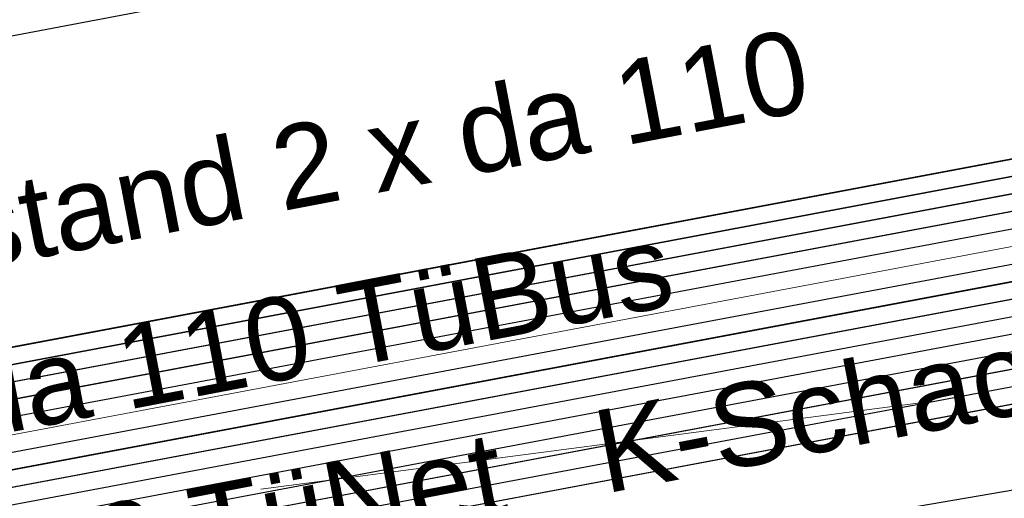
# Model space of a CAD drawing. Header units: metres. Extents: x -502 to 161, y -108 to 174.
# Tile 454 of 656: x -87.61 to -84.77, y -20.2 to -18.82. Entities that reach past the tile are written whole.
import ezdxf

# ---------------------------------------------------------------- set-up
doc = ezdxf.new("R2010")
doc.units = ezdxf.units.M
doc.header["$LTSCALE"] = 0.1
for name, color, linetype in [('BRI31-005.05-5p02-Koordinierung Lageplan 4. BA ZOB West 2022-06-15', 7, 'Continuous'), ('BRI31-005.06-5f07-Koordinierung Lageplan 4. BA ZOB Fernbusbahnh', 7, 'Continuous'), ('BRI32-005.02-5f05-Koordinierung Schemaplan 4 BA ZOB Teilbereich', 7, 'Continuous'), ('BRI32-005.03-5f06-Koordinierung Schemaplan 4 BA ZOB Teilbereich 2 Ost - Bahnhofsallee 2023-01-21', 7, 'Continuous')]:
    doc.layers.add(name, color=color, linetype=linetype)
doc.styles.add('Arial', font='arial.ttf')

msp = doc.modelspace()

# ---------------------------------------------------------------- linework, layer by layer
at = {"layer": 'BRI31-005.05-5p02-Koordinierung Lageplan 4. BA ZOB West 2022-06-15', "color": 6, "linetype": 'Continuous', "lineweight": 25, "true_color": 0xff00ff, "transparency": 33554687, "flags": 128}
msp.add_lwpolyline([(-174.3171, -29.4477), (-162.412, -31.2879), (-156.6285, -31.939), (-150.5203, -30.7574), (-138.7897, -28.5075), (-127.2296, -26.4376), (-126.0783, -26.2579), (-124.8448, -26.1177), (-119.3499, -24.9473), (-107.5433, -22.7374), (-95.7342, -20.4074), (-83.9188, -18.1575), (-72.2182, -16.0874), (-60.5345, -13.6272), (-54.8372, -12.4674), (-48.7444, -11.3378), (-36.7832, -9.8876), (-36.5634, -9.837), (-29.3955, -8.1979), (-25.0161, -7.8783), (-17.67, -7.4583), (-13.0906, -7.2783), (-12.8157, -7.2683)], dxfattribs=at)
at = {"layer": 'BRI31-005.05-5p02-Koordinierung Lageplan 4. BA ZOB West 2022-06-15', "color": 190, "linetype": 'Continuous', "lineweight": 35, "true_color": 0x7f00ff, "transparency": 33554687, "flags": 128}
for points in [[(-55.7007, -13.3634), (-59.4327, -13.9934), (-61.4087, -14.3464), (-62.2647, -14.4984), (-62.6667, -14.5974), (-62.8907, -14.7334), (-63.5967, -15.2334), (-64.4177, -15.8004), (-64.8657, -15.8864), (-69.7037, -16.7484), (-75.4637, -17.6884), (-81.7337, -18.6534), (-88.9077, -20.0034), (-93.6827, -20.7334), (-98.9647, -21.6334), (-104.5957, -22.9234), (-121.8907, -26.2934), (-126.8117, -27.2034), (-150.4477, -31.7134), (-157.1307, -33.0134), (-162.7687, -32.1234), (-174.7807, -30.4434), (-178.1477, -29.6134), (-179.1357, -29.4334)], [(-55.6927, -13.4124), (-59.4247, -14.0424), (-59.9157, -14.1304), (-61.3997, -14.3954), (-62.2547, -14.5474), (-62.6477, -14.6444), (-62.8637, -14.7754), (-63.5677, -15.2744), (-64.3977, -15.8474), (-64.8567, -15.9354), (-69.6957, -16.7974), (-75.4547, -17.7374), (-81.7247, -18.7024), (-88.8997, -20.0524), (-93.6747, -20.7824), (-98.9547, -21.6824)]]:
    msp.add_lwpolyline(points, dxfattribs=at)
at = {"layer": 'BRI31-005.05-5p02-Koordinierung Lageplan 4. BA ZOB West 2022-06-15', "color": 250, "linetype": 'Continuous', "lineweight": 25, "true_color": 0x333333, "transparency": 33554687, "flags": 128}
for points in [[(-55.6847, -13.4614), (-59.4167, -14.0914), (-59.9067, -14.1794), (-61.3907, -14.4444), (-62.2447, -14.5964), (-62.6287, -14.6914), (-62.8367, -14.8174), (-63.5387, -15.3154), (-64.3777, -15.8944), (-64.8477, -15.9844), (-69.6877, -16.8464), (-75.4457, -17.7864), (-81.7157, -18.7514), (-88.8917, -20.1014), (-93.6667, -20.8314), (-98.9447, -21.7314)], [(-55.6767, -13.5104), (-59.4087, -14.1404), (-59.8977, -14.2284), (-61.3817, -14.4934), (-62.2347, -14.6454), (-62.6097, -14.7384), (-62.8097, -14.8594), (-63.5097, -15.3564), (-64.3577, -15.9414), (-64.8387, -16.0334), (-69.6797, -16.8954), (-75.4367, -17.8354), (-81.7067, -18.8004), (-88.8837, -20.1504), (-93.6587, -20.8804), (-98.9347, -21.7804)], [(-179.1357, -29.7394), (-178.2047, -29.9074), (-176.5237, -30.3244), (-174.8367, -30.8434), (-162.8247, -32.5154), (-157.1227, -33.4214), (-150.6707, -32.1644), (-150.3757, -32.1054), (-126.7397, -27.5954), (-121.8107, -26.6854), (-104.5117, -23.3154), (-93.6067, -21.1744), (-88.8337, -20.4444), (-81.6527, -19.0944), (-75.3827, -18.1294), (-69.6317, -17.1894), (-64.2647, -16.2324), (-63.2977, -15.6984), (-62.6077, -15.0894), (-62.1947, -14.8414), (-59.6597, -14.3864), (-59.3767, -14.3364), (-55.6447, -13.7064)], [(-55.6367, -13.7554), (-59.3687, -14.3854), (-59.6507, -14.4354), (-62.1767, -14.8894), (-62.5777, -15.1304), (-63.2687, -15.7394), (-64.2477, -16.2804), (-69.6237, -17.2384), (-75.3737, -18.1784), (-81.6437, -19.1434), (-88.8257, -20.4934), (-93.5977, -21.2234), (-104.5017, -23.3644), (-121.8007, -26.7344), (-126.7307, -27.6444), (-150.3667, -32.1544), (-150.6607, -32.2134), (-157.1217, -33.4724), (-162.8317, -32.5644), (-174.8437, -30.8934), (-176.5357, -30.3734), (-178.2147, -29.9564), (-179.1357, -29.7904)], [(-55.6287, -13.8044), (-59.3607, -14.4344), (-59.6427, -14.4844), (-62.1587, -14.9374), (-62.5477, -15.1714), (-63.2397, -15.7804), (-64.2307, -16.3284), (-69.6157, -17.2874), (-75.3647, -18.2274), (-81.6347, -19.1924), (-88.8177, -20.5424), (-93.5887, -21.2724), (-104.4917, -23.4134), (-121.7907, -26.7834), (-126.7217, -27.6934), (-150.3577, -32.2034), (-150.6507, -32.2624), (-157.1207, -33.5234), (-162.8387, -32.6134), (-174.8507, -30.9434), (-176.5477, -30.4224), (-178.2247, -30.0054), (-179.1357, -29.8414)], [(-55.6207, -13.8534), (-59.3527, -14.4834), (-59.6277, -14.5324), (-62.1407, -14.9854), (-62.5177, -15.2124), (-63.2107, -15.8214), (-64.2137, -16.3764), (-69.6077, -17.3364), (-75.3557, -18.2764), (-81.6257, -19.2414), (-88.8097, -20.5914), (-93.5797, -21.3214), (-104.4817, -23.4624), (-121.7807, -26.8324), (-126.7127, -27.7424), (-150.3487, -32.2524), (-150.6407, -32.3114), (-157.1197, -33.5744), (-162.8457, -32.6624), (-174.8577, -30.9934), (-176.5597, -30.4714), (-178.2347, -30.0544), (-179.1357, -29.8924)], [(-55.6127, -13.9024), (-59.3447, -14.5324), (-59.6247, -14.5824), (-62.1227, -15.0334), (-62.4877, -15.2534), (-63.1817, -15.8624), (-64.1967, -16.4244), (-69.5997, -17.3854), (-75.3467, -18.3254), (-81.6167, -19.2904), (-88.8017, -20.6404), (-93.5707, -21.3704), (-104.4717, -23.5114), (-121.7707, -26.8814), (-126.7037, -27.7914), (-150.3397, -32.3014), (-150.6307, -32.3604), (-157.1187, -33.6254), (-162.8527, -32.7114), (-174.8647, -31.0434), (-176.5717, -30.5204), (-178.2447, -30.1034), (-179.1357, -29.9434)], [(-55.6047, -13.9514), (-59.3367, -14.5814), (-62.1047, -15.0814), (-62.4577, -15.2944), (-63.1527, -15.9034), (-64.1797, -16.4724), (-69.5917, -17.4344), (-75.3377, -18.3744), (-81.6077, -19.3394), (-88.7937, -20.6894), (-93.5617, -21.4194), (-104.4617, -23.5604), (-121.7607, -26.9304), (-126.6947, -27.8404), (-150.3307, -32.3504), (-150.6207, -32.4094), (-157.1177, -33.6764), (-162.8597, -32.7604), (-174.8717, -31.0934), (-176.5837, -30.5694), (-178.2547, -30.1524), (-179.1357, -29.9944)], [(-56.5667, -14.3244), (-56.9487, -14.6244), (-57.8377, -15.3484), (-58.3257, -15.4954), (-59.9937, -15.7044), (-61.6697, -15.9144), (-63.7887, -16.4534), (-69.5837, -17.4834), (-75.3287, -18.4234), (-81.5687, -19.5644), (-84.6457, -20.1594), (-93.6297, -21.6994), (-104.3877, -23.8594), (-121.7187, -27.1554), (-122.6217, -27.3224), (-126.1537, -27.9814), (-137.6357, -30.1594), (-150.2927, -32.5534), (-151.8867, -32.8594), (-157.0417, -33.8394), (-163.2567, -32.9244), (-174.3647, -31.3244), (-178.3997, -30.6854)], [(-62.5057, -14.9114), (-62.7017, -15.0274), (-63.4007, -15.5204), (-64.2987, -16.1364), (-69.6477, -17.0914), (-75.4007, -18.0314), (-81.6707, -18.9964), (-88.8497, -20.3464), (-93.6247, -21.0764), (-104.5317, -23.2174), (-121.8307, -26.5874), (-126.7577, -27.4974), (-150.3937, -32.0074), (-150.6907, -32.0664), (-157.1247, -33.3194), (-162.8107, -32.4174), (-174.8227, -30.7434), (-176.4997, -30.2264), (-178.1847, -29.8094), (-179.1357, -29.6374)], [(-62.4797, -14.9544), (-62.6747, -15.0694), (-63.3727, -15.5614), (-64.2817, -16.1844), (-69.6397, -17.1404), (-75.3917, -18.0804), (-81.6617, -19.0454), (-88.8417, -20.3954), (-93.6157, -21.1254), (-104.5217, -23.2664), (-121.8207, -26.6364), (-126.7487, -27.5464), (-150.3847, -32.0564), (-150.6807, -32.1154), (-157.1237, -33.3704), (-162.8177, -32.4664), (-174.8297, -30.7934), (-176.5117, -30.2754), (-178.1947, -29.8584), (-179.1357, -29.6884)]]:
    msp.add_lwpolyline(points, dxfattribs=at)
at = {"layer": 'BRI31-005.05-5p02-Koordinierung Lageplan 4. BA ZOB West 2022-06-15', "color": 116, "linetype": 'Continuous', "lineweight": 13, "true_color": 0x007f3f, "transparency": 33554687, "flags": 128}
for points in [[(-98.8977, -21.7234), (-93.6667, -20.8304), (-88.8927, -20.1004), (-81.7147, -18.7504), (-75.4437, -17.7854), (-69.6887, -16.8454), (-64.8477, -15.9844), (-64.3767, -15.8944), (-63.5377, -15.3154), (-62.8377, -14.8174), (-62.6297, -14.6924), (-62.2457, -14.5964), (-61.3907, -14.4444), (-59.9067, -14.1794), (-59.4177, -14.0904), (-55.6847, -13.4604)], [(-98.9347, -21.7804), (-93.6587, -20.8794), (-88.8847, -20.1494), (-81.7057, -18.7994), (-75.4347, -17.8344), (-69.6807, -16.8944), (-64.8387, -16.0334), (-64.3567, -15.9414), (-63.5087, -15.3564), (-62.8107, -14.8594), (-62.6107, -14.7394), (-62.2357, -14.6454), (-61.3817, -14.4934), (-59.8977, -14.2284), (-59.4097, -14.1394), (-55.6767, -13.5094)], [(-55.6527, -13.6584), (-59.3837, -14.2884), (-59.8707, -14.3754), (-61.3547, -14.6404), (-62.2037, -14.7924), (-62.5517, -14.8784), (-62.7277, -14.9854), (-63.4237, -15.4794), (-64.2987, -16.0824), (-64.8117, -16.1804), (-69.6547, -17.0434), (-75.4117, -17.9834), (-81.6807, -18.9484), (-88.8587, -20.2984), (-93.6347, -21.0284), (-98.8577, -21.9194)], [(-55.6447, -13.7074), (-59.3757, -14.3374), (-59.8617, -14.4244), (-61.3457, -14.6894), (-62.1937, -14.8414), (-62.5327, -14.9254), (-62.7007, -15.0274), (-63.3947, -15.5204), (-64.2787, -16.1294), (-64.8027, -16.2294), (-69.6467, -17.0924), (-75.4027, -18.0324), (-81.6717, -18.9974), (-88.8507, -20.3474), (-93.6267, -21.0774), (-98.8947, -21.9764)]]:
    msp.add_lwpolyline(points, dxfattribs=at)
at = {"layer": 'BRI31-005.05-5p02-Koordinierung Lageplan 4. BA ZOB West 2022-06-15', "color": 251, "linetype": 'Continuous', "lineweight": 13, "true_color": 0x5b5b5b, "transparency": 33554687, "flags": 128}
for points in [[(-55.6687, -13.5594), (-59.4007, -14.1894), (-59.8887, -14.2774), (-61.3727, -14.5424), (-62.2247, -14.6944), (-62.5907, -14.7854), (-62.7827, -14.9014), (-63.4807, -15.3974), (-64.3377, -15.9884), (-64.8297, -16.0824), (-69.6717, -16.9444), (-75.4277, -17.8844), (-81.6977, -18.8494), (-88.8757, -20.1994), (-93.6507, -20.9294), (-98.8777, -21.8214)], [(-55.6607, -13.6084), (-59.3927, -14.2384), (-59.8797, -14.3264), (-61.3637, -14.5914), (-62.2147, -14.7434), (-62.5717, -14.8324), (-62.7557, -14.9434), (-63.4517, -15.4384), (-64.3177, -16.0354), (-64.8207, -16.1314), (-69.6637, -16.9934), (-75.4187, -17.9334), (-81.6887, -18.8984), (-88.8677, -20.2484), (-93.6427, -20.9784), (-98.9147, -21.8784)]]:
    msp.add_lwpolyline(points, dxfattribs=at)
at = {"layer": 'BRI31-005.06-5f07-Koordinierung Lageplan 4. BA ZOB Fernbusbahnh', "color": 190, "linetype": 'Continuous', "lineweight": 30, "true_color": 0x7f00ff, "transparency": 33554687, "flags": 128}
for points in [[(-55.7007, -13.3634), (-59.4327, -13.9934), (-61.4087, -14.3464), (-62.2647, -14.4984), (-62.6667, -14.5974), (-62.8907, -14.7334), (-63.5967, -15.2334), (-64.4177, -15.8004), (-64.8657, -15.8864), (-69.7037, -16.7484), (-75.4637, -17.6884), (-81.7337, -18.6534), (-88.9077, -20.0034), (-93.6827, -20.7334), (-98.9647, -21.6334), (-104.5957, -22.9234), (-121.8907, -26.2934), (-126.8117, -27.2034), (-150.4477, -31.7134), (-157.1307, -33.0134), (-162.7687, -32.1234), (-174.7807, -30.4434), (-178.1477, -29.6134), (-179.1357, -29.4334)], [(-55.6927, -13.4124), (-59.4247, -14.0424), (-59.9157, -14.1304), (-61.3997, -14.3954), (-62.2547, -14.5474), (-62.6477, -14.6444), (-62.8637, -14.7754), (-63.5677, -15.2744), (-64.3977, -15.8474), (-64.8567, -15.9354), (-69.6957, -16.7974), (-75.4547, -17.7374), (-81.7247, -18.7024), (-88.8997, -20.0524), (-93.6747, -20.7824), (-98.9547, -21.6824)]]:
    msp.add_lwpolyline(points, dxfattribs=at)
at = {"layer": 'BRI31-005.06-5f07-Koordinierung Lageplan 4. BA ZOB Fernbusbahnh', "color": 250, "linetype": 'Continuous', "lineweight": 20, "true_color": 0x333333, "transparency": 33554687, "flags": 128}
for points in [[(-55.6847, -13.4614), (-59.4167, -14.0914), (-59.9067, -14.1794), (-61.3907, -14.4444), (-62.2447, -14.5964), (-62.6287, -14.6914), (-62.8367, -14.8174), (-63.5387, -15.3154), (-64.3777, -15.8944), (-64.8477, -15.9844), (-69.6877, -16.8464), (-75.4457, -17.7864), (-81.7157, -18.7514), (-88.8917, -20.1014), (-93.6667, -20.8314), (-98.9447, -21.7314)], [(-55.6767, -13.5104), (-59.4087, -14.1404), (-59.8977, -14.2284), (-61.3817, -14.4934), (-62.2347, -14.6454), (-62.6097, -14.7384), (-62.8097, -14.8594), (-63.5097, -15.3564), (-64.3577, -15.9414), (-64.8387, -16.0334), (-69.6797, -16.8954), (-75.4367, -17.8354), (-81.7067, -18.8004), (-88.8837, -20.1504), (-93.6587, -20.8804), (-98.9347, -21.7804)], [(-179.1357, -29.7394), (-178.2047, -29.9074), (-176.5237, -30.3244), (-174.8367, -30.8434), (-162.8247, -32.5154), (-157.1227, -33.4214), (-150.6707, -32.1644), (-150.3757, -32.1054), (-126.7397, -27.5954), (-121.8107, -26.6854), (-104.5117, -23.3154), (-93.6067, -21.1744), (-88.8337, -20.4444), (-81.6527, -19.0944), (-75.3827, -18.1294), (-69.6317, -17.1894), (-64.2647, -16.2324), (-63.2977, -15.6984), (-62.6077, -15.0894), (-62.1947, -14.8414), (-59.6597, -14.3864), (-59.3767, -14.3364), (-55.6447, -13.7064)], [(-55.6367, -13.7554), (-59.3687, -14.3854), (-59.6507, -14.4354), (-62.1767, -14.8894), (-62.5777, -15.1304), (-63.2687, -15.7394), (-64.2477, -16.2804), (-69.6237, -17.2384), (-75.3737, -18.1784), (-81.6437, -19.1434), (-88.8257, -20.4934), (-93.5977, -21.2234), (-104.5017, -23.3644), (-121.8007, -26.7344), (-126.7307, -27.6444), (-150.3667, -32.1544), (-150.6607, -32.2134), (-157.1217, -33.4724), (-162.8317, -32.5644), (-174.8437, -30.8934), (-176.5357, -30.3734), (-178.2147, -29.9564), (-179.1357, -29.7904)], [(-55.6287, -13.8044), (-59.3607, -14.4344), (-59.6427, -14.4844), (-62.1587, -14.9374), (-62.5477, -15.1714), (-63.2397, -15.7804), (-64.2307, -16.3284), (-69.6157, -17.2874), (-75.3647, -18.2274), (-81.6347, -19.1924), (-88.8177, -20.5424), (-93.5887, -21.2724), (-104.4917, -23.4134), (-121.7907, -26.7834), (-126.7217, -27.6934), (-150.3577, -32.2034), (-150.6507, -32.2624), (-157.1207, -33.5234), (-162.8387, -32.6134), (-174.8507, -30.9434), (-176.5477, -30.4224), (-178.2247, -30.0054), (-179.1357, -29.8414)], [(-55.6207, -13.8534), (-59.3527, -14.4834), (-59.6277, -14.5324), (-62.1407, -14.9854), (-62.5177, -15.2124), (-63.2107, -15.8214), (-64.2137, -16.3764), (-69.6077, -17.3364), (-75.3557, -18.2764), (-81.6257, -19.2414), (-88.8097, -20.5914), (-93.5797, -21.3214), (-104.4817, -23.4624), (-121.7807, -26.8324), (-126.7127, -27.7424), (-150.3487, -32.2524), (-150.6407, -32.3114), (-157.1197, -33.5744), (-162.8457, -32.6624), (-174.8577, -30.9934), (-176.5597, -30.4714), (-178.2347, -30.0544), (-179.1357, -29.8924)], [(-55.6127, -13.9024), (-59.3447, -14.5324), (-59.6247, -14.5824), (-62.1227, -15.0334), (-62.4877, -15.2534), (-63.1817, -15.8624), (-64.1967, -16.4244), (-69.5997, -17.3854), (-75.3467, -18.3254), (-81.6167, -19.2904), (-88.8017, -20.6404), (-93.5707, -21.3704), (-104.4717, -23.5114), (-121.7707, -26.8814), (-126.7037, -27.7914), (-150.3397, -32.3014), (-150.6307, -32.3604), (-157.1187, -33.6254), (-162.8527, -32.7114), (-174.8647, -31.0434), (-176.5717, -30.5204), (-178.2447, -30.1034), (-179.1357, -29.9434)], [(-55.6047, -13.9514), (-59.3367, -14.5814), (-62.1047, -15.0814), (-62.4577, -15.2944), (-63.1527, -15.9034), (-64.1797, -16.4724), (-69.5917, -17.4344), (-75.3377, -18.3744), (-81.6077, -19.3394), (-88.7937, -20.6894), (-93.5617, -21.4194), (-104.4617, -23.5604), (-121.7607, -26.9304), (-126.6947, -27.8404), (-150.3307, -32.3504), (-150.6207, -32.4094), (-157.1177, -33.6764), (-162.8597, -32.7604), (-174.8717, -31.0934), (-176.5837, -30.5694), (-178.2547, -30.1524), (-179.1357, -29.9944)], [(-56.5667, -14.3244), (-56.9487, -14.6244), (-57.8377, -15.3484), (-58.3257, -15.4954), (-59.9937, -15.7044), (-61.6697, -15.9144), (-63.7887, -16.4534), (-69.5837, -17.4834), (-75.3287, -18.4234), (-81.5687, -19.5644), (-84.6457, -20.1594), (-93.6297, -21.6994), (-104.3877, -23.8594), (-121.7187, -27.1554), (-122.6217, -27.3224), (-126.1537, -27.9814), (-137.6357, -30.1594), (-150.2927, -32.5534), (-151.8867, -32.8594), (-157.0417, -33.8394), (-163.2567, -32.9244), (-174.3647, -31.3244), (-178.3997, -30.6854)], [(-62.5057, -14.9114), (-62.7017, -15.0274), (-63.4007, -15.5204), (-64.2987, -16.1364), (-69.6477, -17.0914), (-75.4007, -18.0314), (-81.6707, -18.9964), (-88.8497, -20.3464), (-93.6247, -21.0764), (-104.5317, -23.2174), (-121.8307, -26.5874), (-126.7577, -27.4974), (-150.3937, -32.0074), (-150.6907, -32.0664), (-157.1247, -33.3194), (-162.8107, -32.4174), (-174.8227, -30.7434), (-176.4997, -30.2264), (-178.1847, -29.8094), (-179.1357, -29.6374)], [(-62.4797, -14.9544), (-62.6747, -15.0694), (-63.3727, -15.5614), (-64.2817, -16.1844), (-69.6397, -17.1404), (-75.3917, -18.0804), (-81.6617, -19.0454), (-88.8417, -20.3954), (-93.6157, -21.1254), (-104.5217, -23.2664), (-121.8207, -26.6364), (-126.7487, -27.5464), (-150.3847, -32.0564), (-150.6807, -32.1154), (-157.1237, -33.3704), (-162.8177, -32.4664), (-174.8297, -30.7934), (-176.5117, -30.2754), (-178.1947, -29.8584), (-179.1357, -29.6884)]]:
    msp.add_lwpolyline(points, dxfattribs=at)
at = {"layer": 'BRI32-005.02-5f05-Koordinierung Schemaplan 4 BA ZOB Teilbereich', "color": 6, "linetype": 'Continuous', "lineweight": 25, "true_color": 0xff00ff, "transparency": 33554687, "flags": 128}
msp.add_lwpolyline([(-174.3171, -29.4477), (-162.412, -31.2879), (-156.6285, -31.939), (-150.5203, -30.7574), (-138.7897, -28.5075), (-127.2296, -26.4376), (-126.0783, -26.2579), (-124.8448, -26.1177), (-119.3499, -24.9473), (-107.5433, -22.7374), (-95.7342, -20.4074), (-83.9188, -18.1575), (-72.2182, -16.0874), (-60.5345, -13.6272), (-54.8372, -12.4674), (-48.7444, -11.3378), (-36.7832, -9.8876), (-36.5634, -9.837), (-29.3955, -8.1979), (-25.0161, -7.8783), (-17.67, -7.4583), (-13.0906, -7.2783), (-12.8157, -7.2683)], dxfattribs=at)
at = {"layer": 'BRI32-005.02-5f05-Koordinierung Schemaplan 4 BA ZOB Teilbereich', "color": 190, "linetype": 'Continuous', "lineweight": 35, "true_color": 0x7f00ff, "transparency": 33554687, "flags": 128}
for points in [[(-55.7007, -13.3634), (-59.4327, -13.9934), (-61.4087, -14.3464), (-62.2647, -14.4984), (-62.6667, -14.5974), (-62.8907, -14.7334), (-63.5967, -15.2334), (-64.4177, -15.8004), (-64.8657, -15.8864), (-69.7037, -16.7484), (-75.4637, -17.6884), (-81.7337, -18.6534), (-88.9077, -20.0034), (-93.6827, -20.7334), (-98.9647, -21.6334), (-104.5957, -22.9234), (-121.8907, -26.2934), (-126.8117, -27.2034), (-150.4477, -31.7134), (-157.1307, -33.0134), (-162.7687, -32.1234), (-174.7807, -30.4434), (-178.1477, -29.6134), (-179.1357, -29.4334)], [(-55.6927, -13.4124), (-59.4247, -14.0424), (-59.9157, -14.1304), (-61.3997, -14.3954), (-62.2547, -14.5474), (-62.6477, -14.6444), (-62.8637, -14.7754), (-63.5677, -15.2744), (-64.3977, -15.8474), (-64.8567, -15.9354), (-69.6957, -16.7974), (-75.4547, -17.7374), (-81.7247, -18.7024), (-88.8997, -20.0524), (-93.6747, -20.7824), (-98.9547, -21.6824)]]:
    msp.add_lwpolyline(points, dxfattribs=at)
at = {"layer": 'BRI32-005.02-5f05-Koordinierung Schemaplan 4 BA ZOB Teilbereich', "color": 250, "linetype": 'Continuous', "lineweight": 25, "true_color": 0x333333, "transparency": 33554687, "flags": 128}
for points in [[(-55.6847, -13.4614), (-59.4167, -14.0914), (-59.9067, -14.1794), (-61.3907, -14.4444), (-62.2447, -14.5964), (-62.6287, -14.6914), (-62.8367, -14.8174), (-63.5387, -15.3154), (-64.3777, -15.8944), (-64.8477, -15.9844), (-69.6877, -16.8464), (-75.4457, -17.7864), (-81.7157, -18.7514), (-88.8917, -20.1014), (-93.6667, -20.8314), (-98.9447, -21.7314)], [(-55.6767, -13.5104), (-59.4087, -14.1404), (-59.8977, -14.2284), (-61.3817, -14.4934), (-62.2347, -14.6454), (-62.6097, -14.7384), (-62.8097, -14.8594), (-63.5097, -15.3564), (-64.3577, -15.9414), (-64.8387, -16.0334), (-69.6797, -16.8954), (-75.4367, -17.8354), (-81.7067, -18.8004), (-88.8837, -20.1504), (-93.6587, -20.8804), (-98.9347, -21.7804)], [(-179.1357, -29.7394), (-178.2047, -29.9074), (-176.5237, -30.3244), (-174.8367, -30.8434), (-162.8247, -32.5154), (-157.1227, -33.4214), (-150.6707, -32.1644), (-150.3757, -32.1054), (-126.7397, -27.5954), (-121.8107, -26.6854), (-104.5117, -23.3154), (-93.6067, -21.1744), (-88.8337, -20.4444), (-81.6527, -19.0944), (-75.3827, -18.1294), (-69.6317, -17.1894), (-64.2647, -16.2324), (-63.2977, -15.6984), (-62.6077, -15.0894), (-62.1947, -14.8414), (-59.6597, -14.3864), (-59.3767, -14.3364), (-55.6447, -13.7064)], [(-55.6367, -13.7554), (-59.3687, -14.3854), (-59.6507, -14.4354), (-62.1767, -14.8894), (-62.5777, -15.1304), (-63.2687, -15.7394), (-64.2477, -16.2804), (-69.6237, -17.2384), (-75.3737, -18.1784), (-81.6437, -19.1434), (-88.8257, -20.4934), (-93.5977, -21.2234), (-104.5017, -23.3644), (-121.8007, -26.7344), (-126.7307, -27.6444), (-150.3667, -32.1544), (-150.6607, -32.2134), (-157.1217, -33.4724), (-162.8317, -32.5644), (-174.8437, -30.8934), (-176.5357, -30.3734), (-178.2147, -29.9564), (-179.1357, -29.7904)], [(-55.6287, -13.8044), (-59.3607, -14.4344), (-59.6427, -14.4844), (-62.1587, -14.9374), (-62.5477, -15.1714), (-63.2397, -15.7804), (-64.2307, -16.3284), (-69.6157, -17.2874), (-75.3647, -18.2274), (-81.6347, -19.1924), (-88.8177, -20.5424), (-93.5887, -21.2724), (-104.4917, -23.4134), (-121.7907, -26.7834), (-126.7217, -27.6934), (-150.3577, -32.2034), (-150.6507, -32.2624), (-157.1207, -33.5234), (-162.8387, -32.6134), (-174.8507, -30.9434), (-176.5477, -30.4224), (-178.2247, -30.0054), (-179.1357, -29.8414)], [(-55.6207, -13.8534), (-59.3527, -14.4834), (-59.6277, -14.5324), (-62.1407, -14.9854), (-62.5177, -15.2124), (-63.2107, -15.8214), (-64.2137, -16.3764), (-69.6077, -17.3364), (-75.3557, -18.2764), (-81.6257, -19.2414), (-88.8097, -20.5914), (-93.5797, -21.3214), (-104.4817, -23.4624), (-121.7807, -26.8324), (-126.7127, -27.7424), (-150.3487, -32.2524), (-150.6407, -32.3114), (-157.1197, -33.5744), (-162.8457, -32.6624), (-174.8577, -30.9934), (-176.5597, -30.4714), (-178.2347, -30.0544), (-179.1357, -29.8924)], [(-55.6127, -13.9024), (-59.3447, -14.5324), (-59.6247, -14.5824), (-62.1227, -15.0334), (-62.4877, -15.2534), (-63.1817, -15.8624), (-64.1967, -16.4244), (-69.5997, -17.3854), (-75.3467, -18.3254), (-81.6167, -19.2904), (-88.8017, -20.6404), (-93.5707, -21.3704), (-104.4717, -23.5114), (-121.7707, -26.8814), (-126.7037, -27.7914), (-150.3397, -32.3014), (-150.6307, -32.3604), (-157.1187, -33.6254), (-162.8527, -32.7114), (-174.8647, -31.0434), (-176.5717, -30.5204), (-178.2447, -30.1034), (-179.1357, -29.9434)], [(-55.6047, -13.9514), (-59.3367, -14.5814), (-62.1047, -15.0814), (-62.4577, -15.2944), (-63.1527, -15.9034), (-64.1797, -16.4724), (-69.5917, -17.4344), (-75.3377, -18.3744), (-81.6077, -19.3394), (-88.7937, -20.6894), (-93.5617, -21.4194), (-104.4617, -23.5604), (-121.7607, -26.9304), (-126.6947, -27.8404), (-150.3307, -32.3504), (-150.6207, -32.4094), (-157.1177, -33.6764), (-162.8597, -32.7604), (-174.8717, -31.0934), (-176.5837, -30.5694), (-178.2547, -30.1524), (-179.1357, -29.9944)], [(-56.5667, -14.3244), (-56.9487, -14.6244), (-57.8377, -15.3484), (-58.3257, -15.4954), (-59.9937, -15.7044), (-61.6697, -15.9144), (-63.7887, -16.4534), (-69.5837, -17.4834), (-75.3287, -18.4234), (-81.5687, -19.5644), (-84.6457, -20.1594), (-93.6297, -21.6994), (-104.3877, -23.8594), (-121.7187, -27.1554), (-122.6217, -27.3224), (-126.1537, -27.9814), (-137.6357, -30.1594), (-150.2927, -32.5534), (-151.8867, -32.8594), (-157.0417, -33.8394), (-163.2567, -32.9244), (-174.3647, -31.3244), (-178.3997, -30.6854)]]:
    msp.add_lwpolyline(points, dxfattribs=at)
at = {"layer": 'BRI32-005.02-5f05-Koordinierung Schemaplan 4 BA ZOB Teilbereich', "color": 116, "linetype": 'Continuous', "lineweight": 13, "true_color": 0x007f3f, "transparency": 33554687, "flags": 128}
for points in [[(-98.8977, -21.7234), (-93.6667, -20.8304), (-88.8927, -20.1004), (-81.7147, -18.7504), (-75.4437, -17.7854), (-69.6887, -16.8454), (-64.8477, -15.9844), (-64.3767, -15.8944), (-63.5377, -15.3154), (-62.8377, -14.8174), (-62.6297, -14.6924), (-62.2457, -14.5964), (-61.3907, -14.4444), (-59.9067, -14.1794), (-59.4177, -14.0904), (-55.6847, -13.4604)], [(-98.9347, -21.7804), (-93.6587, -20.8794), (-88.8847, -20.1494), (-81.7057, -18.7994), (-75.4347, -17.8344), (-69.6807, -16.8944), (-64.8387, -16.0334), (-64.3567, -15.9414), (-63.5087, -15.3564), (-62.8107, -14.8594), (-62.6107, -14.7394), (-62.2357, -14.6454), (-61.3817, -14.4934), (-59.8977, -14.2284), (-59.4097, -14.1394), (-55.6767, -13.5094)], [(-97.8377, -17.4674), (-97.1877, -21.0354), (-96.9687, -21.3424), (-96.6307, -21.4384), (-93.6507, -20.9284), (-88.8767, -20.1984), (-81.6967, -18.8484), (-75.4257, -17.8834), (-69.6727, -16.9434), (-64.8297, -16.0824), (-64.3367, -15.9884), (-63.4797, -15.3974), (-62.7837, -14.9014), (-62.5917, -14.7864), (-62.2257, -14.6944), (-61.3727, -14.5424), (-59.8887, -14.2774), (-59.4017, -14.1884), (-55.6687, -13.5584)], [(-55.6527, -13.6584), (-59.3837, -14.2884), (-59.8707, -14.3754), (-61.3547, -14.6404), (-62.2037, -14.7924), (-62.5517, -14.8784), (-62.7277, -14.9854), (-63.4237, -15.4794), (-64.2987, -16.0824), (-64.8117, -16.1804), (-69.6547, -17.0434), (-75.4117, -17.9834), (-81.6807, -18.9484), (-88.8587, -20.2984), (-93.6347, -21.0284), (-98.8577, -21.9194)], [(-55.6447, -13.7074), (-59.3757, -14.3374), (-59.8617, -14.4244), (-61.3457, -14.6894), (-62.1937, -14.8414), (-62.5327, -14.9254), (-62.7007, -15.0274), (-63.3947, -15.5204), (-64.2787, -16.1294), (-64.8027, -16.2294), (-69.6467, -17.0924), (-75.4027, -18.0324), (-81.6717, -18.9974), (-88.8507, -20.3474), (-93.6267, -21.0774), (-98.8947, -21.9764)], [(-55.6367, -13.7564), (-59.3677, -14.3864), (-59.8527, -14.4734), (-61.3367, -14.7384), (-62.1837, -14.8904), (-62.5137, -14.9724), (-62.6737, -15.0694), (-63.3657, -15.5614), (-64.2587, -16.1764), (-64.7937, -16.2784), (-69.6387, -17.1414), (-75.3937, -18.0814), (-81.6627, -19.0464), (-88.8427, -20.3964), (-93.6187, -21.1264), (-96.6407, -21.6424), (-97.0907, -21.5164), (-97.3757, -21.1154), (-98.0337, -17.5034), (-97.8377, -17.4674)]]:
    msp.add_lwpolyline(points, dxfattribs=at)
at = {"layer": 'BRI32-005.02-5f05-Koordinierung Schemaplan 4 BA ZOB Teilbereich', "color": 251, "linetype": 'Continuous', "lineweight": 13, "true_color": 0x5b5b5b, "transparency": 33554687, "flags": 128}
for points in [[(-55.6687, -13.5594), (-59.4007, -14.1894), (-59.8887, -14.2774), (-61.3727, -14.5424), (-62.2247, -14.6944), (-62.5907, -14.7854), (-62.7827, -14.9014), (-63.4807, -15.3974), (-64.3377, -15.9884), (-64.8297, -16.0824), (-69.6717, -16.9444), (-75.4277, -17.8844), (-81.6977, -18.8494), (-88.8757, -20.1994), (-93.6507, -20.9294), (-98.8777, -21.8214)], [(-55.6607, -13.6084), (-59.3927, -14.2384), (-59.8797, -14.3264), (-61.3637, -14.5914), (-62.2147, -14.7434), (-62.5717, -14.8324), (-62.7557, -14.9434), (-63.4517, -15.4384), (-64.3177, -16.0354), (-64.8207, -16.1314), (-69.6637, -16.9934), (-75.4187, -17.9334), (-81.6887, -18.8984), (-88.8677, -20.2484), (-93.6427, -20.9784), (-98.9147, -21.8784)], [(-97.9357, -17.4854), (-97.2817, -21.0754), (-97.0297, -21.4294), (-96.6357, -21.5404), (-93.6347, -21.0274), (-88.8597, -20.2974), (-81.6797, -18.9474), (-75.4097, -17.9824), (-69.6557, -17.0424), (-64.8117, -16.1804), (-64.2977, -16.0824), (-63.4227, -15.4794), (-62.7287, -14.9854), (-62.5527, -14.8794), (-62.2047, -14.7924), (-61.3547, -14.6404), (-59.8707, -14.3754), (-59.3847, -14.2874), (-55.6527, -13.6574)]]:
    msp.add_lwpolyline(points, dxfattribs=at)
at = {"layer": 'BRI32-005.03-5f06-Koordinierung Schemaplan 4 BA ZOB Teilbereich 2 Ost - Bahnhofsallee 2023-01-21', "color": 250, "linetype": 'Continuous', "lineweight": 20, "true_color": 0x333333, "transparency": 33554687}
msp.add_line((-85.0168, -19.9249), (-86.9148, -20.1731), dxfattribs=at)
at = {"layer": 'BRI32-005.03-5f06-Koordinierung Schemaplan 4 BA ZOB Teilbereich 2 Ost - Bahnhofsallee 2023-01-21', "color": 6, "linetype": 'Continuous', "lineweight": 20, "true_color": 0xff00ff, "transparency": 33554687, "flags": 128}
msp.add_lwpolyline([(-174.3171, -29.4477), (-162.412, -31.2879), (-156.6285, -31.939), (-150.5203, -30.7574), (-138.7897, -28.5075), (-127.2296, -26.4376), (-126.0783, -26.2579), (-124.8448, -26.1177), (-119.3499, -24.9473), (-107.5433, -22.7374), (-95.7342, -20.4074), (-83.9188, -18.1575), (-72.2182, -16.0874), (-60.5345, -13.6272), (-54.8372, -12.4674), (-48.7444, -11.3378), (-36.7832, -9.8876), (-36.5634, -9.837), (-29.3955, -8.1979), (-25.0161, -7.8783), (-17.67, -7.4583), (-13.0906, -7.2783), (-12.8157, -7.2683)], dxfattribs=at)
at = {"layer": 'BRI32-005.03-5f06-Koordinierung Schemaplan 4 BA ZOB Teilbereich 2 Ost - Bahnhofsallee 2023-01-21', "color": 190, "linetype": 'Continuous', "lineweight": 30, "true_color": 0x7f00ff, "transparency": 33554687, "flags": 128}
for points in [[(-55.7007, -13.3634), (-59.4327, -13.9934), (-61.4087, -14.3464), (-62.2647, -14.4984), (-62.6667, -14.5974), (-62.8907, -14.7334), (-63.5967, -15.2334), (-64.4177, -15.8004), (-64.8657, -15.8864), (-69.7037, -16.7484), (-75.4637, -17.6884), (-81.7337, -18.6534), (-88.9077, -20.0034), (-93.6827, -20.7334), (-98.9647, -21.6334), (-104.5957, -22.9234), (-121.8907, -26.2934), (-126.8117, -27.2034), (-150.4477, -31.7134), (-157.1307, -33.0134), (-162.7687, -32.1234), (-174.7807, -30.4434), (-178.1477, -29.6134), (-179.1357, -29.4334)], [(-55.6927, -13.4124), (-59.4247, -14.0424), (-59.9157, -14.1304), (-61.3997, -14.3954), (-62.2547, -14.5474), (-62.6477, -14.6444), (-62.8637, -14.7754), (-63.5677, -15.2744), (-64.3977, -15.8474), (-64.8567, -15.9354), (-69.6957, -16.7974), (-75.4547, -17.7374), (-81.7247, -18.7024), (-88.8997, -20.0524), (-93.6747, -20.7824), (-98.9547, -21.6824)]]:
    msp.add_lwpolyline(points, dxfattribs=at)
at = {"layer": 'BRI32-005.03-5f06-Koordinierung Schemaplan 4 BA ZOB Teilbereich 2 Ost - Bahnhofsallee 2023-01-21', "color": 250, "linetype": 'Continuous', "lineweight": 20, "true_color": 0x333333, "transparency": 33554687, "flags": 128}
for points in [[(-55.6847, -13.4614), (-59.4167, -14.0914), (-59.9067, -14.1794), (-61.3907, -14.4444), (-62.2447, -14.5964), (-62.6287, -14.6914), (-62.8367, -14.8174), (-63.5387, -15.3154), (-64.3777, -15.8944), (-64.8477, -15.9844), (-69.6877, -16.8464), (-75.4457, -17.7864), (-81.7157, -18.7514), (-88.8917, -20.1014), (-93.6667, -20.8314), (-98.9447, -21.7314)], [(-55.6767, -13.5104), (-59.4087, -14.1404), (-59.8977, -14.2284), (-61.3817, -14.4934), (-62.2347, -14.6454), (-62.6097, -14.7384), (-62.8097, -14.8594), (-63.5097, -15.3564), (-64.3577, -15.9414), (-64.8387, -16.0334), (-69.6797, -16.8954), (-75.4367, -17.8354), (-81.7067, -18.8004), (-88.8837, -20.1504), (-93.6587, -20.8804), (-98.9347, -21.7804)], [(-179.1357, -29.7394), (-178.2047, -29.9074), (-176.5237, -30.3244), (-174.8367, -30.8434), (-162.8247, -32.5154), (-157.1227, -33.4214), (-150.6707, -32.1644), (-150.3757, -32.1054), (-126.7397, -27.5954), (-121.8107, -26.6854), (-104.5117, -23.3154), (-93.6067, -21.1744), (-88.8337, -20.4444), (-81.6527, -19.0944), (-75.3827, -18.1294), (-69.6317, -17.1894), (-64.2647, -16.2324), (-63.2977, -15.6984), (-62.6077, -15.0894), (-62.1947, -14.8414), (-59.6597, -14.3864), (-59.3767, -14.3364), (-55.6447, -13.7064)], [(-55.6367, -13.7554), (-59.3687, -14.3854), (-59.6507, -14.4354), (-62.1767, -14.8894), (-62.5777, -15.1304), (-63.2687, -15.7394), (-64.2477, -16.2804), (-69.6237, -17.2384), (-75.3737, -18.1784), (-81.6437, -19.1434), (-88.8257, -20.4934), (-93.5977, -21.2234), (-104.5017, -23.3644), (-121.8007, -26.7344), (-126.7307, -27.6444), (-150.3667, -32.1544), (-150.6607, -32.2134), (-157.1217, -33.4724), (-162.8317, -32.5644), (-174.8437, -30.8934), (-176.5357, -30.3734), (-178.2147, -29.9564), (-179.1357, -29.7904)], [(-55.6287, -13.8044), (-59.3607, -14.4344), (-59.6427, -14.4844), (-62.1587, -14.9374), (-62.5477, -15.1714), (-63.2397, -15.7804), (-64.2307, -16.3284), (-69.6157, -17.2874), (-75.3647, -18.2274), (-81.6347, -19.1924), (-88.8177, -20.5424), (-93.5887, -21.2724), (-104.4917, -23.4134), (-121.7907, -26.7834), (-126.7217, -27.6934), (-150.3577, -32.2034), (-150.6507, -32.2624), (-157.1207, -33.5234), (-162.8387, -32.6134), (-174.8507, -30.9434), (-176.5477, -30.4224), (-178.2247, -30.0054), (-179.1357, -29.8414)], [(-55.6207, -13.8534), (-59.3527, -14.4834), (-59.6277, -14.5324), (-62.1407, -14.9854), (-62.5177, -15.2124), (-63.2107, -15.8214), (-64.2137, -16.3764), (-69.6077, -17.3364), (-75.3557, -18.2764), (-81.6257, -19.2414), (-88.8097, -20.5914), (-93.5797, -21.3214), (-104.4817, -23.4624), (-121.7807, -26.8324), (-126.7127, -27.7424), (-150.3487, -32.2524), (-150.6407, -32.3114), (-157.1197, -33.5744), (-162.8457, -32.6624), (-174.8577, -30.9934), (-176.5597, -30.4714), (-178.2347, -30.0544), (-179.1357, -29.8924)], [(-55.6127, -13.9024), (-59.3447, -14.5324), (-59.6247, -14.5824), (-62.1227, -15.0334), (-62.4877, -15.2534), (-63.1817, -15.8624), (-64.1967, -16.4244), (-69.5997, -17.3854), (-75.3467, -18.3254), (-81.6167, -19.2904), (-88.8017, -20.6404), (-93.5707, -21.3704), (-104.4717, -23.5114), (-121.7707, -26.8814), (-126.7037, -27.7914), (-150.3397, -32.3014), (-150.6307, -32.3604), (-157.1187, -33.6254), (-162.8527, -32.7114), (-174.8647, -31.0434), (-176.5717, -30.5204), (-178.2447, -30.1034), (-179.1357, -29.9434)], [(-55.6047, -13.9514), (-59.3367, -14.5814), (-62.1047, -15.0814), (-62.4577, -15.2944), (-63.1527, -15.9034), (-64.1797, -16.4724), (-69.5917, -17.4344), (-75.3377, -18.3744), (-81.6077, -19.3394), (-88.7937, -20.6894), (-93.5617, -21.4194), (-104.4617, -23.5604), (-121.7607, -26.9304), (-126.6947, -27.8404), (-150.3307, -32.3504), (-150.6207, -32.4094), (-157.1177, -33.6764), (-162.8597, -32.7604), (-174.8717, -31.0934), (-176.5837, -30.5694), (-178.2547, -30.1524), (-179.1357, -29.9944)], [(-56.5667, -14.3244), (-56.9487, -14.6244), (-57.8377, -15.3484), (-58.3257, -15.4954), (-59.9937, -15.7044), (-61.6697, -15.9144), (-63.7887, -16.4534), (-69.5837, -17.4834), (-75.3287, -18.4234), (-81.5687, -19.5644), (-84.6457, -20.1594), (-93.6297, -21.6994), (-104.3877, -23.8594), (-121.7187, -27.1554), (-122.6217, -27.3224), (-126.1537, -27.9814), (-137.6357, -30.1594), (-150.2927, -32.5534), (-151.8867, -32.8594), (-157.0417, -33.8394), (-163.2567, -32.9244), (-174.3647, -31.3244), (-178.3997, -30.6854)], [(-62.5057, -14.9114), (-62.7017, -15.0274), (-63.4007, -15.5204), (-64.2987, -16.1364), (-69.6477, -17.0914), (-75.4007, -18.0314), (-81.6707, -18.9964), (-88.8497, -20.3464), (-93.6247, -21.0764), (-104.5317, -23.2174), (-121.8307, -26.5874), (-126.7577, -27.4974), (-150.3937, -32.0074), (-150.6907, -32.0664), (-157.1247, -33.3194), (-162.8107, -32.4174), (-174.8227, -30.7434), (-176.4997, -30.2264), (-178.1847, -29.8094), (-179.1357, -29.6374)], [(-62.4797, -14.9544), (-62.6747, -15.0694), (-63.3727, -15.5614), (-64.2817, -16.1844), (-69.6397, -17.1404), (-75.3917, -18.0804), (-81.6617, -19.0454), (-88.8417, -20.3954), (-93.6157, -21.1254), (-104.5217, -23.2664), (-121.8207, -26.6364), (-126.7487, -27.5464), (-150.3847, -32.0564), (-150.6807, -32.1154), (-157.1237, -33.3704), (-162.8177, -32.4664), (-174.8297, -30.7934), (-176.5117, -30.2754), (-178.1947, -29.8584), (-179.1357, -29.6884)]]:
    msp.add_lwpolyline(points, dxfattribs=at)
at = {"layer": 'BRI32-005.03-5f06-Koordinierung Schemaplan 4 BA ZOB Teilbereich 2 Ost - Bahnhofsallee 2023-01-21', "color": 116, "linetype": 'Continuous', "lineweight": 9, "true_color": 0x007f3f, "transparency": 33554687, "flags": 128}
for points in [[(-98.8977, -21.7234), (-93.6667, -20.8304), (-88.8927, -20.1004), (-81.7147, -18.7504), (-75.4437, -17.7854), (-69.6887, -16.8454), (-64.8477, -15.9844), (-64.3767, -15.8944), (-63.5377, -15.3154), (-62.8377, -14.8174), (-62.6297, -14.6924), (-62.2457, -14.5964), (-61.3907, -14.4444), (-59.9067, -14.1794), (-59.4177, -14.0904), (-55.6847, -13.4604)], [(-98.9347, -21.7804), (-93.6587, -20.8794), (-88.8847, -20.1494), (-81.7057, -18.7994), (-75.4347, -17.8344), (-69.6807, -16.8944), (-64.8387, -16.0334), (-64.3567, -15.9414), (-63.5087, -15.3564), (-62.8107, -14.8594), (-62.6107, -14.7394), (-62.2357, -14.6454), (-61.3817, -14.4934), (-59.8977, -14.2284), (-59.4097, -14.1394), (-55.6767, -13.5094)], [(-97.8377, -17.4674), (-97.1877, -21.0354), (-96.9687, -21.3424), (-96.6307, -21.4384), (-93.6507, -20.9284), (-88.8767, -20.1984), (-81.6967, -18.8484), (-75.4257, -17.8834), (-69.6727, -16.9434), (-64.8297, -16.0824), (-64.3367, -15.9884), (-63.4797, -15.3974), (-62.7837, -14.9014), (-62.5917, -14.7864), (-62.2257, -14.6944), (-61.3727, -14.5424), (-59.8887, -14.2774), (-59.4017, -14.1884), (-55.6687, -13.5584)], [(-55.6527, -13.6584), (-59.3837, -14.2884), (-59.8707, -14.3754), (-61.3547, -14.6404), (-62.2037, -14.7924), (-62.5517, -14.8784), (-62.7277, -14.9854), (-63.4237, -15.4794), (-64.2987, -16.0824), (-64.8117, -16.1804), (-69.6547, -17.0434), (-75.4117, -17.9834), (-81.6807, -18.9484), (-88.8587, -20.2984), (-93.6347, -21.0284), (-98.8577, -21.9194)], [(-55.6447, -13.7074), (-59.3757, -14.3374), (-59.8617, -14.4244), (-61.3457, -14.6894), (-62.1937, -14.8414), (-62.5327, -14.9254), (-62.7007, -15.0274), (-63.3947, -15.5204), (-64.2787, -16.1294), (-64.8027, -16.2294), (-69.6467, -17.0924), (-75.4027, -18.0324), (-81.6717, -18.9974), (-88.8507, -20.3474), (-93.6267, -21.0774), (-98.8947, -21.9764)], [(-55.6367, -13.7564), (-59.3677, -14.3864), (-59.8527, -14.4734), (-61.3367, -14.7384), (-62.1837, -14.8904), (-62.5137, -14.9724), (-62.6737, -15.0694), (-63.3657, -15.5614), (-64.2587, -16.1764), (-64.7937, -16.2784), (-69.6387, -17.1414), (-75.3937, -18.0814), (-81.6627, -19.0464), (-88.8427, -20.3964), (-93.6187, -21.1264), (-96.6407, -21.6424), (-97.0907, -21.5164), (-97.3757, -21.1154), (-98.0337, -17.5034), (-97.8377, -17.4674)]]:
    msp.add_lwpolyline(points, dxfattribs=at)
at = {"layer": 'BRI32-005.03-5f06-Koordinierung Schemaplan 4 BA ZOB Teilbereich 2 Ost - Bahnhofsallee 2023-01-21', "color": 251, "linetype": 'Continuous', "lineweight": 9, "true_color": 0x5b5b5b, "transparency": 33554687, "flags": 128}
for points in [[(-55.6687, -13.5594), (-59.4007, -14.1894), (-59.8887, -14.2774), (-61.3727, -14.5424), (-62.2247, -14.6944), (-62.5907, -14.7854), (-62.7827, -14.9014), (-63.4807, -15.3974), (-64.3377, -15.9884), (-64.8297, -16.0824), (-69.6717, -16.9444), (-75.4277, -17.8844), (-81.6977, -18.8494), (-88.8757, -20.1994), (-93.6507, -20.9294), (-98.8777, -21.8214)], [(-55.6607, -13.6084), (-59.3927, -14.2384), (-59.8797, -14.3264), (-61.3637, -14.5914), (-62.2147, -14.7434), (-62.5717, -14.8324), (-62.7557, -14.9434), (-63.4517, -15.4384), (-64.3177, -16.0354), (-64.8207, -16.1314), (-69.6637, -16.9934), (-75.4187, -17.9334), (-81.6887, -18.8984), (-88.8677, -20.2484), (-93.6427, -20.9784), (-98.9147, -21.8784)], [(-97.9357, -17.4854), (-97.2817, -21.0754), (-97.0297, -21.4294), (-96.6357, -21.5404), (-93.6347, -21.0274), (-88.8597, -20.2974), (-81.6797, -18.9474), (-75.4097, -17.9824), (-69.6557, -17.0424), (-64.8117, -16.1804), (-64.2977, -16.0824), (-63.4227, -15.4794), (-62.7287, -14.9854), (-62.5527, -14.8794), (-62.2047, -14.7924), (-61.3547, -14.6404), (-59.8707, -14.3754), (-59.3847, -14.2874), (-55.6527, -13.6574)]]:
    msp.add_lwpolyline(points, dxfattribs=at)

# ---------------------------------------------------------------- texts
at = {"layer": 'BRI32-005.03-5f06-Koordinierung Schemaplan 4 BA ZOB Teilbereich 2 Ost - Bahnhofsallee 2023-01-21', "color": 7, "transparency": 33554687, "insert": (-89.7182, -19.6755), "char_height": 0.24, "attachment_point": 1, "rotation": 10.8412, "line_spacing_factor": 0.25, "style": 'Arial'}
msp.add_mtext('Hauptring Bestand 2 x da 110', dxfattribs=at)
at = {"layer": 'BRI32-005.03-5f06-Koordinierung Schemaplan 4 BA ZOB Teilbereich 2 Ost - Bahnhofsallee 2023-01-21', "color": 34, "true_color": 0x994c00, "transparency": 33554687, "char_height": 0.24, "attachment_point": 1, "rotation": 10.8412, "line_spacing_factor": 0.25, "style": 'Arial'}
for s, insert in [('Bestand da 110 TüNet   K-Schacht - Fahrrad-TG ohne Funkt.', (-89.5358, -20.6346)), ('Bestand 2 x da 110 TüNet   K-Schacht - TG', (-89.4129, -21.1087))]:
    msp.add_mtext(s, dxfattribs=dict(at, insert=insert))
at = {"layer": 'BRI32-005.03-5f06-Koordinierung Schemaplan 4 BA ZOB Teilbereich 2 Ost - Bahnhofsallee 2023-01-21', "color": 251, "true_color": 0x5b5b5b, "transparency": 33554687, "insert": (-89.6363, -20.1477), "char_height": 0.24, "attachment_point": 1, "rotation": 10.8419, "line_spacing_factor": 0.25, "style": 'Arial'}
msp.add_mtext('Bestand 2 x da 110 TüBus', dxfattribs=at)

doc.saveas('drawing.dxf')
